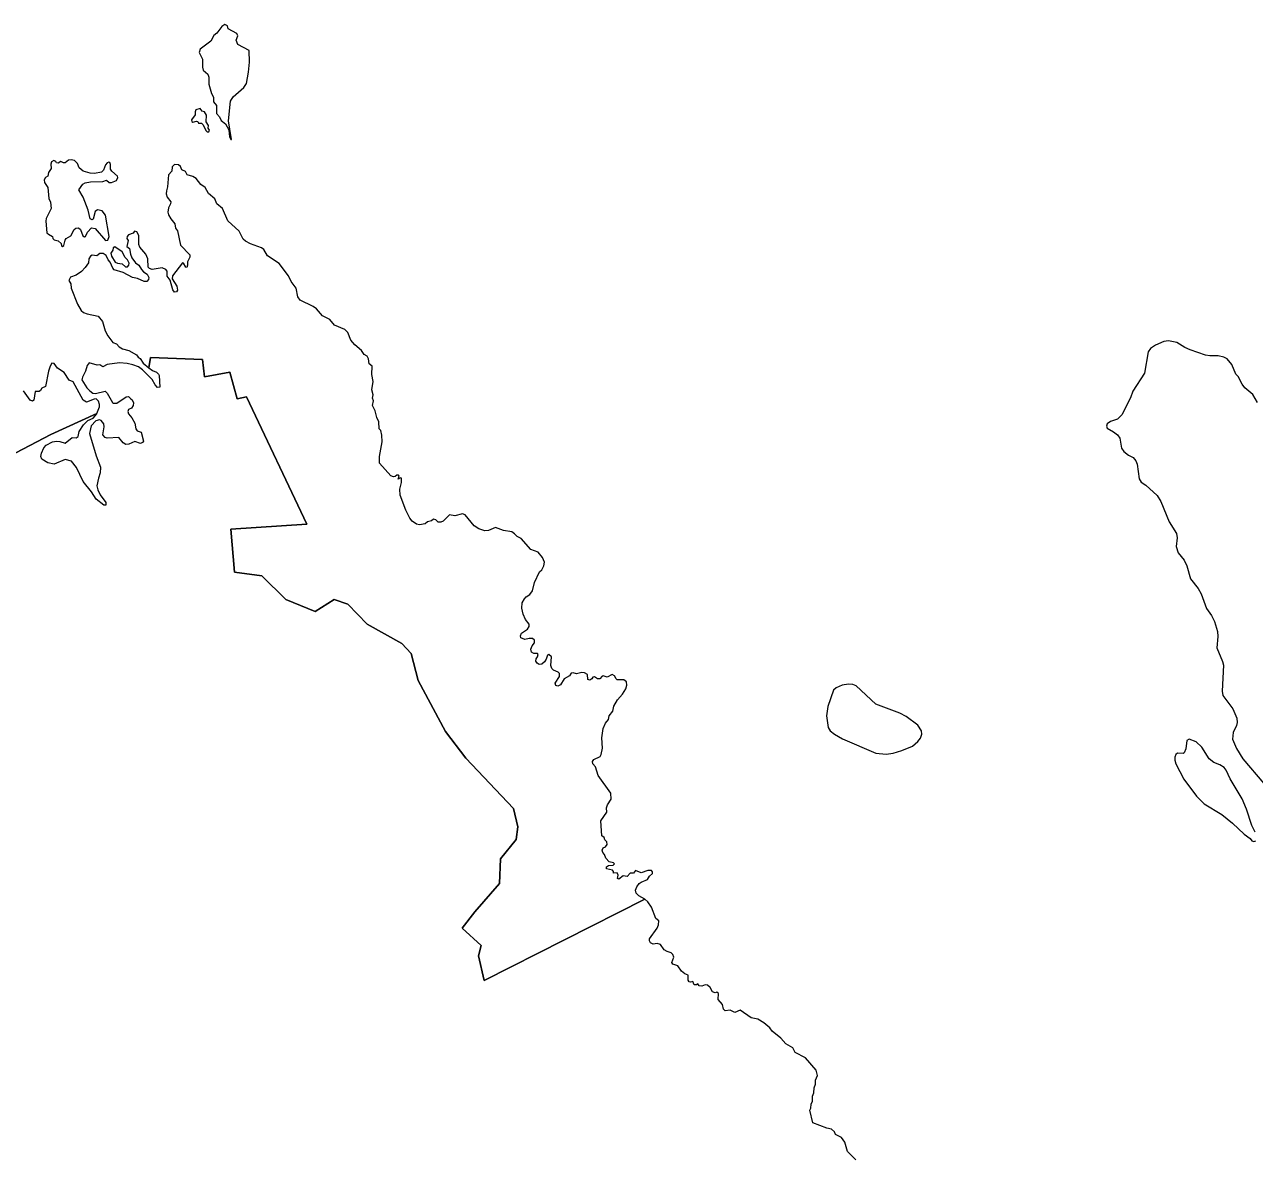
# Model space of a CAD drawing. Extents: x 369010 to 739155, y 6377141 to 6616555.
# Drawn here: x 460698 to 466490, y 6539664 to 6545006 of the extents above; entities that cross this region are included whole.
import ezdxf

# ---------------------------------------------------------------- set-up
doc = ezdxf.new("R2010")
doc.units = 0
doc.header["$LTSCALE"] = 40
doc.layers.add('1', color=7, linetype='Continuous', lineweight=13)

msp = doc.modelspace()

# ---------------------------------------------------------------- linework, layer by layer
at = {"layer": '1'}
for points in [[(461672.42, 6544464.7), (461658.85, 6544552.75), (461668.45, 6544645.6), (461681.03, 6544665.46), (461730.51, 6544709.98), (461742.59, 6544727.69), (461752.52, 6544780.81), (461756.83, 6544829.31), (461756, 6544883.26), (461701.88, 6544911.56), (461694.76, 6544932.42), (461701.88, 6544952.28), (461698.4, 6544963.7), (461657.69, 6544986.2), (461654.21, 6545000.44), (461641.97, 6545005.73), (461626.74, 6544996.8), (461604.4, 6544966.01), (461589.83, 6544953.6), (461575.76, 6544927.95), (461525.78, 6544890.38), (461520.98, 6544873.99), (461536.87, 6544842.22), (461535.55, 6544804.65), (461539.68, 6544791.41), (461560.54, 6544771.88), (461565.83, 6544758.31), (461565.34, 6544724.71), (461578.74, 6544680.85), (461587.68, 6544663.14), (461588.51, 6544642.45), (461601.75, 6544625.24), (461601.42, 6544587.17), (461615.49, 6544570.79), (461623.93, 6544553.25), (461645.11, 6544538.19), (461660.17, 6544510.22), (461663.65, 6544476.29), (461669.77, 6544464.37)], [(461566, 6544500.95), (461569.48, 6544508.89), (461563.35, 6544517.83), (461565.17, 6544530.57), (461553.59, 6544547.78), (461554.91, 6544579.73), (461544.82, 6544594.62), (461534.22, 6544598.59), (461525.78, 6544611.01), (461505.43, 6544603.56), (461501.12, 6544595.12), (461501.95, 6544581.05), (461485.07, 6544556.23), (461485.56, 6544548.78), (461491.36, 6544546.13), (461508.57, 6544551.43), (461513.87, 6544548.78), (461517.34, 6544541.16), (461531.08, 6544541.66), (461539.85, 6544533.22), (461552.26, 6544507.24), (461558.88, 6544500.95)], [(460916.89, 6544368.54), (460905.64, 6544366.23), (460889.75, 6544354.31), (460882.14, 6544353.98), (460869.39, 6544360.93), (460856.98, 6544353.48), (460848.54, 6544354.31), (460845.56, 6544360.6), (460836.29, 6544365.4), (460825.7, 6544359.28), (460821.23, 6544347.69), (460823.05, 6544327), (460810.64, 6544308.8), (460807.5, 6544292.08), (460796.41, 6544284.96), (460790.78, 6544274.87), (460791.77, 6544262.46), (460807.33, 6544238.62), (460813.12, 6544186.49), (460820.57, 6544169.28), (460824.05, 6544139.16), (460800.38, 6544092.32), (460797.73, 6544079.57), (460803.03, 6544025.12), (460810.14, 6544018.01), (460830, 6544007.91), (460831.82, 6543997.81), (460837.12, 6543991.53), (460856.48, 6543987.55), (460869.89, 6543973.82), (460871.55, 6543963.22), (460876.51, 6543959.75), (460883.46, 6543964.22), (460889.42, 6543990.2), (460894.38, 6543998.15), (460916.07, 6544010.06), (460931.46, 6544040.68), (460938.91, 6544047.3), (460952.64, 6544048.13), (460961.58, 6544040.68), (460973, 6544009.73), (460979.62, 6544005.26), (460985.74, 6544007.41), (460994.18, 6544028.27), (461013.55, 6544048.13), (461030.93, 6544045.48), (461078.59, 6543988.88), (461090.51, 6543990.7), (461096.3, 6544007.08), (461079.91, 6544107.71), (461063.2, 6544128.56), (461041.85, 6544133.03), (461031.26, 6544125.09), (461021.16, 6544089.17), (461016.36, 6544086.52), (461006.6, 6544090.5), (460997.99, 6544131.21), (460973.66, 6544192.12), (460953.8, 6544226.71), (460972.83, 6544254.01), (460982.93, 6544260.3), (461008.58, 6544265.6), (461067.17, 6544266.43), (461084.38, 6544272.55), (461097.13, 6544261.96), (461106.89, 6544261.63), (461130.72, 6544270.4), (461137.84, 6544284.96), (461135.19, 6544292.08), (461108.38, 6544315.09), (461102.59, 6544324.35), (461102.59, 6544346.04), (461100.44, 6544355.63), (461095.64, 6544357.95), (461087.2, 6544354.31), (461079.75, 6544344.21), (461069.49, 6544319.39), (461060.22, 6544309.79), (461027.12, 6544304.82), (461007.59, 6544306.15), (460974.32, 6544315.09), (460954.79, 6544330.48), (460948.17, 6544350.83), (460933.28, 6544365.9)], [(461173.42, 6543864.25), (461182.69, 6543863.92), (461189.64, 6543872.69), (461190.64, 6543882.46), (461183.52, 6543897.52), (461172.1, 6543908.11), (461158.36, 6543934.59), (461122.61, 6543959.25), (461115, 6543954.45), (461113.35, 6543943.36), (461103.91, 6543928.8), (461107.55, 6543915.06), (461125.26, 6543885.93), (461136.19, 6543881.13), (461157.87, 6543879.31)], [(464755.76, 6541567.89), (464789.19, 6541573.35), (464830.57, 6541584.93), (464880.05, 6541605.62), (464905.04, 6541627.63), (464917.62, 6541644.35), (464924.41, 6541662.72), (464923.08, 6541678.94), (464904.55, 6541704.59), (464850.1, 6541745.47), (464820.8, 6541761.69), (464706.93, 6541803.56), (464614.09, 6541890.78), (464599.69, 6541896.58), (464578.17, 6541897.9), (464548.88, 6541893.1), (464520.58, 6541880.85), (464508, 6541869.6), (464481.52, 6541793.63), (464475.56, 6541749.61), (464482.35, 6541694.33), (464491.78, 6541678.94), (464513.13, 6541662.39), (464550.04, 6541641.2), (464707.6, 6541572.85)]]:
    msp.add_lwpolyline(points, close=True, dxfattribs=at)
for points in [[(461842.89, 6543915.56), (461824.85, 6543946.01), (461813.76, 6543954.45), (461761.63, 6543973.49), (461738.62, 6543984.57), (461727.04, 6543995.5), (461709.33, 6544032.24), (461655.87, 6544080.4), (461630.05, 6544139.16), (461603.9, 6544161.33), (461593.8, 6544185.17), (461565.01, 6544210.32), (461548.29, 6544237.63), (461528.43, 6544251.86), (461506.09, 6544280.5), (461491.03, 6544289.43), (461463.22, 6544297.87), (461455.77, 6544313.76), (461439.39, 6544321.71), (461432.77, 6544337.1), (461423.83, 6544344.71), (461404.47, 6544346.04), (461393.88, 6544336.27), (461391.56, 6544314.59), (461376.33, 6544298.2), (461372.03, 6544241.77), (461366.24, 6544221.74), (461364.91, 6544208.17), (461370.21, 6544192.12), (461387.42, 6544171.43), (461386.1, 6544160.84), (461376.17, 6544141.8), (461372.69, 6544122.44), (461376.17, 6544109.2), (461387.26, 6544090.5), (461406.29, 6544067.66), (461409.27, 6544046.8), (461417.71, 6544033.56), (461432.77, 6543966.04), (461475.8, 6543921.68), (461477.12, 6543909.77), (461465.21, 6543887.75), (461466.04, 6543871.87), (461463.06, 6543860.78), (461457.26, 6543862.1), (461447, 6543881.96), (461441.38, 6543883.78), (461394.21, 6543821.39), (461392.88, 6543807.32), (461415.89, 6543772.89), (461418.54, 6543754.36), (461413.74, 6543746.41), (461404.8, 6543745.42), (461396.03, 6543756.01), (461383.28, 6543802.02), (461370.37, 6543819.73), (461369.05, 6543843.57), (461362.93, 6543852.01), (461345.71, 6543859.45), (461298.55, 6543851.51), (461287.13, 6543855.98), (461279.68, 6543862.93), (461278.68, 6543902.82), (461268.59, 6543924.83), (461240.29, 6543956.6), (461235.82, 6543970.34), (461235.82, 6544011.88), (461226.22, 6544028.76), (461216.46, 6544033.07), (461209.84, 6544023.8), (461186.83, 6544015.03), (461181.04, 6544006.59), (461179.71, 6543997.81), (461186, 6543988.05), (461180.38, 6543960.58), (461191.96, 6543950.98), (461196.26, 6543924), (461203.88, 6543907.12), (461220.26, 6543883.78), (461235.65, 6543871.87), (461248.4, 6543851.51), (461258.99, 6543840.92), (461275.87, 6543829.5), (461282.99, 6543814.44)], [(461282.99, 6543814.44), (461281.66, 6543804.18), (461274.55, 6543794.91), (461261.31, 6543794.91), (461229.53, 6543809.97), (461206.86, 6543814.77), (461162.34, 6543837.77), (461120.3, 6543851.01), (461113.68, 6543858.63), (461101.26, 6543886.43), (461091.17, 6543897.02), (461081.9, 6543918.21), (461067.83, 6543927.97), (461052.28, 6543927.97), (461038.54, 6543915.56), (461015.7, 6543918.7), (461007.92, 6543914.73), (461001.3, 6543901.82), (460999.48, 6543883.78), (460984.09, 6543861.27), (460966.88, 6543842.74), (460940.73, 6543825.03), (460914.08, 6543815.76), (460906.96, 6543799.87), (460916.23, 6543784.81), (460918.05, 6543764.45), (460946.68, 6543687.99), (460965.05, 6543658.04), (460976.14, 6543649.59), (460992.86, 6543642.48), (461045.49, 6543632.71), (461065.85, 6543607.06), (461078.09, 6543563.37), (461090.01, 6543538.71), (461114.17, 6543508.58), (461130.89, 6543501.47), (461143.8, 6543488.23), (461159.69, 6543477.64), (461189.31, 6543470.19), (461225.56, 6543449.83), (461233.5, 6543438.74), (461242.77, 6543432.12), (461257, 6543410.44), (461283.98, 6543389.09), (461290.6, 6543436.92), (461536.21, 6543428.32), (461544.82, 6543346.39), (461665.47, 6543367.91), (461699.89, 6543242.95), (461743.09, 6543251.56), (462027.43, 6542652.76), (461669.77, 6542628.6), (461686.98, 6542426.02), (461816.24, 6542408.81), (461928.29, 6542296.76), (462066.15, 6542240.66), (462156.68, 6542296.76), (462221.4, 6542275.25), (462311.76, 6542180.42), (462475.61, 6542089.88), (462518.64, 6542042.55), (462552.07, 6541915.77), (462681.33, 6541674.47), (462776.17, 6541549.51), (463000.26, 6541312.51), (463021.77, 6541226.28), (463013.17, 6541166.04), (462939.85, 6541075.51), (462935.55, 6540959.16), (462819.2, 6540825.6), (462758.95, 6540747.98), (462849.32, 6540666.22), (462836.41, 6540618.72), (462862.39, 6540502.37), (463620.07, 6540884.68), (463590.78, 6540900.9), (463578.03, 6540914.14), (463575.88, 6540928.38), (463581.18, 6540942.94), (463593.42, 6540958.83), (463602.36, 6540965.95), (463631.99, 6540978.36), (463642.08, 6540993.75), (463656.15, 6541006.16), (463656.15, 6541013.61), (463650.52, 6541019.9), (463634.14, 6541020.23), (463602.69, 6541009.64), (463576.21, 6541020.73), (463565.95, 6541007.99), (463550.39, 6541007.99), (463536.66, 6540991.6), (463518.12, 6540995.08), (463496.44, 6540978.69), (463491.14, 6540982.33), (463493.79, 6540997.72), (463488.49, 6541009.64), (463472.27, 6541006.99), (463471.78, 6541015.43), (463467.81, 6541021.23)], [(463055.04, 6542109.08), (463035.68, 6542116.2), (463033.52, 6542125.47), (463037.83, 6542138.71), (463066.13, 6542158.07), (463075.07, 6542170.49), (463074.07, 6542180.75), (463057.52, 6542203.25), (463046.1, 6542228.41), (463040.31, 6542256.71), (463042.46, 6542281.37), (463052.72, 6542300.9), (463061, 6542310.17), (463077.22, 6542320.27), (463089.63, 6542337.98), (463099.73, 6542377.7), (463122.73, 6542426.85), (463133.82, 6542437.44), (463143.25, 6542455.98), (463146.4, 6542472.7), (463137.96, 6542495.37), (463117.6, 6542519.53), (463082.35, 6542532.77), (463037.66, 6542585.07), (463017.47, 6542593.84), (463006.05, 6542606.59), (462992.31, 6542616.02), (462953.09, 6542622.15), (462915.85, 6542635.88), (462883.91, 6542621.65), (462865.37, 6542621.32), (462837.57, 6542629.59), (462815.06, 6542644.16), (462773.68, 6542696.29), (462761.27, 6542701.26), (462724.69, 6542691.99), (462699.87, 6542696.29), (462668.92, 6542666.83), (462658.82, 6542661.54), (462646.24, 6542661.87), (462634.66, 6542672.46), (462624.07, 6542675.6), (462613.97, 6542667.66), (462596.26, 6542663.19), (462585.17, 6542653.09), (462557.87, 6542649.45), (462544.13, 6542651.77), (462524.27, 6542665.84), (462513.01, 6542680.9), (462493.98, 6542717.97), (462466.67, 6542789.14), (462466.18, 6542817.44), (462472.63, 6542848.89), (462472.96, 6542868.25), (462468.99, 6542869.57), (462457.57, 6542863.78), (462462.37, 6542878.01), (462459.39, 6542882.81), (462451.28, 6542883.64), (462443.83, 6542877.02), (462435.39, 6542875.37), (462423.15, 6542879.67), (462370.51, 6542939.42), (462369.69, 6542971.19), (462381.77, 6543040.21), (462380.45, 6543071.16), (462375.65, 6543092.67), (462368.69, 6543101.61), (462366.05, 6543134.21), (462356.78, 6543154.57), (462349.66, 6543185.52), (462336.92, 6543210.68), (462342.21, 6543232.36), (462337.41, 6543245.27), (462339.57, 6543260.66), (462333.77, 6543284.49), (462339.4, 6543324.38), (462334.1, 6543356.49), (462334.77, 6543395.88), (462321.86, 6543407.79), (462317.88, 6543430.8), (462311.26, 6543443.21), (462298.02, 6543450.66), (462285.28, 6543469.69), (462253.83, 6543497.17), (462234.8, 6543519.67), (462221.4, 6543555.42), (462205.84, 6543568.66), (462158.17, 6543590.34), (462135.17, 6543616.33), (462100.74, 6543633.21), (462072.28, 6543666.81), (462056.72, 6543678.23), (461996.31, 6543707.02), (461984.72, 6543723.74), (461976.78, 6543764.45), (461953.61, 6543795.73), (461940.87, 6543821.88), (461897.5, 6543880.64), (461842.89, 6543915.56)], [(466505.8, 6543225.24), (466483.45, 6543262.81), (466444.89, 6543295.08), (466432.81, 6543310.97), (466414.27, 6543347.05), (466403.19, 6543358.97), (466384.32, 6543403.49), (466361.64, 6543430.96), (466347.08, 6543438.74), (466319.94, 6543444.7), (466280.88, 6543444.7), (466259.69, 6543449), (466187.53, 6543472.84), (466163.04, 6543483.59), (466125.14, 6543508.09), (466085.42, 6543515.21), (466064.23, 6543512.23), (466025.34, 6543494.68), (466000.51, 6543479.13), (465990.09, 6543464.23), (465973.21, 6543362.94), (465917.93, 6543279.03), (465906.67, 6543246.76), (465866.62, 6543166.98), (465846.1, 6543146.96), (465813.33, 6543136.2), (465797.44, 6543125.44), (465794.46, 6543113.53), (465797.44, 6543103.93), (465827.4, 6543087.54), (465844.94, 6543072.65), (465856.03, 6543057.92), (465864.97, 6543010.42), (465875.23, 6542993.7), (465897.24, 6542976.99), (465919.91, 6542966.56), (465931.33, 6542951), (465937.79, 6542933.96), (465947.88, 6542865.93), (465957.48, 6542849.71), (465978.34, 6542835.48), (466031.96, 6542786.99), (466049.17, 6542758.36), (466089.39, 6542662.53), (466124.31, 6542608.74), (466127.29, 6542587.56), (466122.66, 6542546.68), (466131.59, 6542517.38), (466159.4, 6542482.63), (466172.31, 6542455.48), (466190.02, 6542394.58), (466224.94, 6542348.57), (466239.34, 6542323.25), (466265.15, 6542255.06), (466288.16, 6542221.96), (466301.9, 6542194.15), (466316.13, 6542146.98), (466318.45, 6542123.32), (466313.81, 6542069.03), (466340.46, 6542005.15), (466344.6, 6541987.44), (466338.8, 6541864.96), (466341.78, 6541845.27), (466388.79, 6541781.39), (466407.98, 6541738.02), (466409.47, 6541718.33), (466406.5, 6541702.77), (466390.94, 6541671.16), (466386.63, 6541638.56), (466405.67, 6541594.7), (466435.46, 6541546.87), (466535.26, 6541430.19)], [(460557.25, 6542935.61), (460821.23, 6543074.14), (461039.04, 6543172.94), (461050.45, 6543205.55), (461050.95, 6543216.47), (461045.66, 6543231.03), (461035.89, 6543241.79), (461025.79, 6543240.8), (460990.38, 6543226.24), (460974.49, 6543236), (460926.66, 6543322.56), (460907.96, 6543330.5), (460883.96, 6543366.25), (460853.51, 6543386.28), (460837.12, 6543409.12), (460827.02, 6543410.11), (460819.08, 6543396.87), (460810.64, 6543372.87), (460796.74, 6543301.37), (460779.86, 6543293.43), (460773.24, 6543281.02), (460766.28, 6543277.54), (460747.58, 6543277.54), (460741.46, 6543235.5), (460736.16, 6543232.03), (460724.74, 6543236.5), (460692.8, 6543280.52)], [(463642.08, 6540698.66), (463676.84, 6540748.97), (463684.29, 6540764.03), (463685.11, 6540782.57), (463670.55, 6540794.48), (463651.52, 6540847.12), (463632.98, 6540872.6), (463620.07, 6540884.68), (462862.39, 6540502.37), (462836.41, 6540618.72), (462849.32, 6540666.22), (462758.95, 6540747.98), (462819.2, 6540825.6), (462935.55, 6540959.16), (462939.85, 6541075.51), (463013.17, 6541166.04), (463021.77, 6541226.28), (463000.26, 6541312.51), (462776.17, 6541549.51), (462681.33, 6541674.47), (462552.07, 6541915.77), (462518.64, 6542042.55), (462475.61, 6542089.88), (462311.76, 6542180.42), (462221.4, 6542275.25), (462156.68, 6542296.76), (462066.15, 6542240.66), (461928.29, 6542296.76), (461816.24, 6542408.81), (461686.98, 6542426.02), (461669.77, 6542628.6), (462027.43, 6542652.76), (461743.09, 6543251.56), (461699.89, 6543242.95), (461665.47, 6543367.91), (461544.82, 6543346.39), (461536.21, 6543428.32), (461290.6, 6543436.92), (461283.98, 6543389.09), (461300.86, 6543375.52), (461319.73, 6543367.58), (461329.16, 6543359.3), (461332.64, 6543353.01), (461335.45, 6543297.9), (461324.53, 6543296.08), (461313.44, 6543308.49), (461299.21, 6543333.65), (461279.18, 6543353.84), (461253.36, 6543379.66), (461235.16, 6543392.9), (461207.35, 6543402.17), (461180.71, 6543409.61), (461145.79, 6543412.26), (461087.03, 6543403.82), (461066.67, 6543393.73), (461052.44, 6543402.5), (461040.19, 6543400.84), (461002.96, 6543411.77), (460993.69, 6543399.85), (460985.74, 6543372.87), (460970.85, 6543344.74), (460968.2, 6543331.33), (460991.54, 6543294.26), (461006.1, 6543279.69), (461019.84, 6543269.6), (461031.75, 6543266.95), (461077.27, 6543277.87), (461087.2, 6543269.1), (461112.02, 6543225.74), (461117.32, 6543222.26), (461132.21, 6543221.77), (461176.4, 6543252.38), (461187, 6543253.21), (461196.93, 6543244.44), (461204.7, 6543237.65), (461210.5, 6543223.09), (461210, 6543211.67), (461201.39, 6543197.93), (461188.15, 6543192.31), (461183.69, 6543182.87), (461186.83, 6543172.28), (461202.72, 6543153.74), (461217.28, 6543128.59), (461222.25, 6543101.11), (461228.87, 6543091.51), (461246.91, 6543084.89), (461258.33, 6543043.35), (461253.03, 6543036.24), (461244.26, 6543031.77), (461218.11, 6543041.04), (461188.98, 6543028.29), (461175.74, 6543027.46), (461162.5, 6543035.74), (461141.32, 6543060.07), (461087.2, 6543057.42), (461078.43, 6543060.57), (461066.84, 6543073.31), (461072.63, 6543110.88), (461071.8, 6543124.12), (461059.39, 6543140.5)], [(461059.39, 6543140.5), (461051.45, 6543143.98), (461033.24, 6543138.35), (461011.56, 6543115.84), (461004.11, 6543078.61), (461034.9, 6542974.01), (461056.25, 6542920.88), (461054.92, 6542893.57), (461046.15, 6542869.24), (461038.54, 6542833), (461043.01, 6542814.46), (461053.6, 6542790.96), (461081.07, 6542754.38), (461080.58, 6542741.97), (461071.31, 6542741.14), (461034.57, 6542770.27), (461013.88, 6542803.87), (460974.82, 6542853.35), (460942.05, 6542918.73), (460919.87, 6542948.35), (460888.76, 6542956.63), (460837.12, 6542935.44), (460807.5, 6542941.73), (460779.19, 6542957.95), (460775.22, 6542970.86), (460777.54, 6542987.25), (460788.79, 6543011.91), (460799.39, 6543024.82), (460829.01, 6543039.38), (460848.37, 6543042.36), (460863.44, 6543041.53), (460888.59, 6543033.59), (460921.53, 6543060.07), (460941.39, 6543058.41), (460950.66, 6543065.37), (460954.63, 6543087.87), (460976.31, 6543119.32), (460996.17, 6543140.01), (461020.83, 6543152.09), (461038.54, 6543171.45), (461039.04, 6543172.94), (460821.23, 6543074.14), (460557.25, 6542935.61)], [(463467.81, 6541021.23), (463438.68, 6541028.67), (463439.51, 6541037.44), (463448.77, 6541044.06), (463470.45, 6541045.89), (463476.58, 6541052.17), (463472.61, 6541056.48), (463451.42, 6541061.44), (463436.36, 6541078.99), (463429.08, 6541096.36), (463421.13, 6541105.63), (463418.49, 6541116.56), (463422.46, 6541126.32), (463434.37, 6541131.62), (463441.49, 6541142.71), (463440.17, 6541155.12), (463430.9, 6541164.39), (463427.42, 6541174.98), (463417.66, 6541183.75), (463412.53, 6541253.59), (463440.33, 6541295.13), (463439.51, 6541316.32), (463442.98, 6541330.06), (463461.68, 6541355.71), (463458.7, 6541384.34), (463399.45, 6541468.42), (463387.21, 6541508.14), (463373.97, 6541522.21), (463373.47, 6541534.12), (463379.59, 6541543.89), (463408.39, 6541557.13), (463414.02, 6541566.4), (463419.64, 6541596.02), (463416.17, 6541644.68), (463423.62, 6541689.37), (463433.55, 6541714.52), (463447.61, 6541732.23), (463452.08, 6541748.95), (463469.3, 6541771.12), (463473.76, 6541793.96), (463490.81, 6541824.09), (463513.82, 6541850.57), (463529.7, 6541876.22), (463534.01, 6541893.43), (463532.35, 6541909.82), (463521.26, 6541919.08), (463489.49, 6541918.59), (463484.19, 6541923.06), (463477.07, 6541937.62), (463465.32, 6541943.91), (463442.82, 6541931.83), (463423.78, 6541937.62), (463418.98, 6541936.3), (463407.07, 6541923.55), (463395.98, 6541923.88), (463382.74, 6541932.32), (463373.97, 6541931), (463369.99, 6541923.55), (463360.39, 6541917.26), (463351.13, 6541919.58), (463349.8, 6541943.91), (463335.73, 6541951.85), (463322.82, 6541953.18), (463298.16, 6541946.89), (463281.28, 6541951.36), (463273.01, 6541950.53), (463264.07, 6541937.12), (463238.91, 6541923.06), (463221.54, 6541894.76), (463210.45, 6541888.63), (463200.68, 6541891.78), (463197.54, 6541903.2), (463217.56, 6541934.97), (463217.07, 6541947.88), (463211.77, 6541954.01), (463189.26, 6541963.77), (463180.82, 6541972.54), (463177.35, 6541985.45), (463179.99, 6542026.5), (463166.75, 6542037.59), (463160.96, 6542034.94), (463155.17, 6542015.9), (463147.23, 6542002.66), (463134.48, 6541992.4), (463121.24, 6541990.25), (463111.81, 6541996.87), (463105.68, 6542006.14), (463107.5, 6542017.23), (463114.62, 6542026.5), (463116.94, 6542037.92), (463114.29, 6542041.89), (463096.25, 6542041.89), (463085.99, 6542049.01), (463082.02, 6542062.74), (463088.64, 6542079.46), (463099.23, 6542092.37), (463100.55, 6542105.61), (463090.46, 6542113.06), (463075.07, 6542113.88), (463055.04, 6542109.08)], [(466494.54, 6541200.47), (466478.99, 6541232.08), (466453.66, 6541308.71), (466432.98, 6541357.7), (466375.55, 6541452.69), (466357.34, 6541493.24), (466348.07, 6541505.49), (466327.05, 6541518.4), (466299.91, 6541529.16), (466277.9, 6541547.03), (466242.98, 6541600.82), (466216.66, 6541627.14), (466183.23, 6541638.39), (466172.8, 6541632.43), (466167.18, 6541593.54), (466159.73, 6541575.33), (466154.27, 6541570.86), (466128.95, 6541572.68), (466120.67, 6541566.4), (466115.04, 6541553.49), (466115.04, 6541540.08), (466120.34, 6541523.03), (466158.57, 6541451.04), (466216.99, 6541369.78), (466254.07, 6541334.86), (466337.65, 6541284.05), (466386.97, 6541243.5), (466441.75, 6541191.2), (466470.05, 6541170.34), (466478.16, 6541160.41), (466487.1, 6541157.44), (466497.52, 6541159.92)], [(464612.93, 6539657.31), (464574.7, 6539697.03), (464561.95, 6539740.56), (464546.23, 6539763.06), (464516.94, 6539776.47), (464513.13, 6539788.55), (464498.9, 6539802.12), (464477.22, 6539806.59), (464410.52, 6539832.08), (464396.12, 6539891.33), (464401.41, 6539900.27), (464402.24, 6539918.97), (464408.86, 6539933.37), (464409.69, 6539957.37), (464415.65, 6539972.26), (464416.48, 6539997.09), (464423.26, 6540013.64), (464423.92, 6540032.34), (464432.86, 6540054.85), (464426.9, 6540078.85), (464376.75, 6540137.27), (464327.93, 6540163.58), (464316.01, 6540185.26), (464282.91, 6540204.13), (464259.74, 6540229.62), (464218.53, 6540263.38), (464208.77, 6540278.61), (464179.47, 6540301.95), (464151.01, 6540319.65), (464120.72, 6540326.61), (464068.92, 6540362.35), (464043.76, 6540351.93), (464021.09, 6540362.68), (463997.75, 6540358.55), (463989.47, 6540366.33), (463984.51, 6540388.67), (463965.15, 6540412.67), (463966.47, 6540440.97), (463958.03, 6540446.76), (463950.08, 6540444.44), (463938.5, 6540448.42), (463926.58, 6540468.28), (463914.67, 6540480.69), (463904.07, 6540481.68), (463887.36, 6540475.39), (463876.1, 6540477.21), (463869.32, 6540485.65), (463862.7, 6540481.19), (463852.6, 6540481.19), (463845.49, 6540497.07), (463834.07, 6540493.93), (463827.94, 6540496.25), (463823.47, 6540502.87), (463823.97, 6540527.53), (463808.41, 6540534.15), (463792.53, 6540546.06), (463775.31, 6540571.39), (463750.98, 6540578.34), (463747.01, 6540586.28), (463756.28, 6540611.6), (463751.15, 6540625.17), (463742.87, 6540633.12), (463724.67, 6540638.08), (463710.6, 6540646.86), (463692.89, 6540671.68), (463677.5, 6540675.65), (463658.47, 6540673.83), (463646.88, 6540679.13), (463641.25, 6540688.89), (463642.08, 6540698.66)]]:
    msp.add_lwpolyline(points, dxfattribs=at)

doc.saveas('drawing.dxf')
